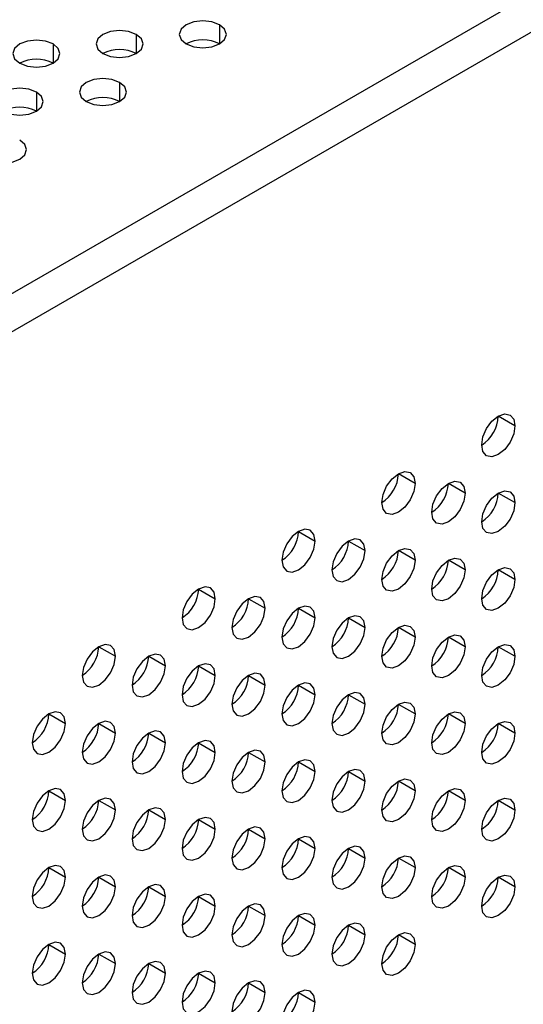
# Model space of a CAD drawing. Header units: millimetres. Extents: x 0 to 1118, y 0 to 864.
# Tile 346 of 397: x 994.58 to 996.72, y 718.08 to 722.26. Entities that reach past the tile are written whole.
import ezdxf

# ---------------------------------------------------------------- set-up
doc = ezdxf.new("R2010")
doc.units = ezdxf.units.MM

msp = doc.modelspace()

# ---------------------------------------------------------------- linework, layer by layer
at = {"color": 7, "linetype": 'Continuous', "lineweight": 25}
for p, q in [((948.5326, 694.5334), (1004.2526, 726.6999)), ((1004.3234, 726.5774), (948.6033, 694.4109)), ((996.6866, 720.5357), (996.6159, 720.5765)), ((996.2623, 720.2908), (996.1916, 720.3316)), ((996.4745, 720.2499), (996.4038, 720.2908)), ((996.6866, 720.2091), (996.6159, 720.2499)), ((995.7674, 720.0867), (995.8381, 720.0459)), ((995.9795, 720.0458), (996.0502, 720.005)), ((996.2623, 719.9642), (996.1916, 720.005)), ((996.4745, 719.9233), (996.4038, 719.9641)), ((996.6866, 719.8825), (996.6159, 719.9233)), ((995.3431, 719.8418), (995.4138, 719.8009)), ((995.5552, 719.8009), (995.6259, 719.7601)), ((995.7674, 719.7601), (995.8381, 719.7192)), ((995.9795, 719.7192), (996.0502, 719.6784)), ((996.2623, 719.6375), (996.1916, 719.6784)), ((996.4745, 719.5967), (996.4038, 719.6375)), ((994.9188, 719.5968), (994.9895, 719.556)), ((996.6866, 719.5559), (996.6159, 719.5967)), ((995.131, 719.556), (995.2017, 719.5152)), ((995.3431, 719.5151), (995.4138, 719.4743)), ((995.5552, 719.4743), (995.6259, 719.4335)), ((995.7674, 719.4334), (995.8381, 719.3926)), ((995.9795, 719.3926), (996.0502, 719.3518)), ((996.2623, 719.3109), (996.1916, 719.3517)), ((994.7067, 719.3111), (994.7774, 719.2702)), ((996.4745, 719.2701), (996.4038, 719.3109)), ((994.9188, 719.2702), (994.9895, 719.2294)), ((996.6866, 719.2292), (996.6159, 719.2701)), ((995.131, 719.2294), (995.2017, 719.1885)), ((995.3431, 719.1885), (995.4138, 719.1477)), ((995.5552, 719.1477), (995.6259, 719.1069)), ((995.7674, 719.1068), (995.8381, 719.066)), ((995.9795, 719.066), (996.0502, 719.0252)), ((996.2623, 718.9843), (996.1916, 719.0251)), ((994.7067, 718.9844), (994.7774, 718.9436)), ((996.4745, 718.9435), (996.4038, 718.9843)), ((994.9188, 718.9436), (994.9895, 718.9028)), ((996.6866, 718.9026), (996.6159, 718.9434)), ((995.131, 718.9028), (995.2017, 718.8619)), ((995.3431, 718.8619), (995.4138, 718.8211)), ((995.5552, 718.8211), (995.6259, 718.7802)), ((995.7674, 718.7802), (995.8381, 718.7394)), ((995.9795, 718.7394), (996.0502, 718.6985)), ((996.2623, 718.6577), (996.1916, 718.6985)), ((994.7067, 718.6578), (994.7774, 718.617)), ((996.4745, 718.6168), (996.4038, 718.6577)), ((994.9188, 718.617), (994.9895, 718.5762)), ((996.6866, 718.576), (996.6159, 718.6168)), ((995.131, 718.5761), (995.2017, 718.5353)), ((995.3431, 718.5353), (995.4138, 718.4945)), ((995.5552, 718.4944), (995.6259, 718.4536)), ((995.7674, 718.4536), (995.8381, 718.4128)), ((995.9795, 718.4127), (996.0502, 718.3719)), ((996.2623, 718.3311), (996.1916, 718.3719)), ((994.7067, 718.3312), (994.7774, 718.2904)), ((994.9188, 718.2904), (994.9895, 718.2495)), ((995.131, 718.2495), (995.2017, 718.2087)), ((995.3431, 718.2087), (995.4138, 718.1679)), ((995.5552, 718.1678), (995.6259, 718.127)), ((995.7674, 718.127), (995.8381, 718.0862))]:
    msp.add_line(p, q, dxfattribs=at)
at = {"color": 8, "linetype": 'Continuous', "lineweight": 25}
for p, q in [((995.4315, 722.2402), (995.4315, 722.1586)), ((995.0779, 722.1994), (995.0779, 722.1178)), ((994.7244, 722.1586), (994.7244, 722.0769)), ((995.0072, 721.9953), (995.0072, 721.9137)), ((994.6537, 721.9545), (994.6537, 721.8728))]:
    msp.add_line(p, q, dxfattribs=at)
at = {"color": 7, "linetype": 'Continuous', "lineweight": 25, "flags": 128}
for points in [[(995.4315, 722.2402), (995.399, 722.2527), (995.3608, 722.2571), (995.3225, 722.2527), (995.2901, 722.2402), (995.2684, 722.2215), (995.2608, 722.1994), (995.2684, 722.1773), (995.2901, 722.1586)], [(995.2901, 722.1586), (995.3225, 722.1461), (995.3608, 722.1417), (995.399, 722.1461), (995.4315, 722.1586), (995.4532, 722.1773), (995.4608, 722.1994), (995.4532, 722.2215), (995.4315, 722.2402)], [(995.0779, 722.1994), (995.0455, 722.2119), (995.0072, 722.2163), (994.969, 722.2119), (994.9365, 722.1994), (994.9148, 722.1807), (994.9072, 722.1586), (994.9148, 722.1365), (994.9365, 722.1178)], [(994.9365, 722.1178), (994.969, 722.1053), (995.0072, 722.1009), (995.0455, 722.1053), (995.0779, 722.1178), (995.0996, 722.1365), (995.1072, 722.1586), (995.0996, 722.1807), (995.0779, 722.1994)], [(994.7244, 722.1586), (994.6919, 722.1711), (994.6537, 722.1755), (994.6154, 722.1711), (994.583, 722.1586), (994.5613, 722.1399), (994.5537, 722.1178), (994.5613, 722.0957), (994.583, 722.0769)], [(994.583, 722.0769), (994.6154, 722.0644), (994.6537, 722.06), (994.6919, 722.0644), (994.7244, 722.0769), (994.7461, 722.0957), (994.7537, 722.1178), (994.7461, 722.1399), (994.7244, 722.1586)], [(995.0072, 721.9953), (994.9748, 722.0078), (994.9365, 722.0122), (994.8982, 722.0078), (994.8658, 721.9953), (994.8441, 721.9766), (994.8365, 721.9545), (994.8441, 721.9324), (994.8658, 721.9137)], [(994.8658, 721.9137), (994.8982, 721.9012), (994.9365, 721.8968), (994.9748, 721.9012), (995.0072, 721.9137), (995.0289, 721.9324), (995.0365, 721.9545), (995.0289, 721.9766), (995.0072, 721.9953)], [(994.6537, 721.9545), (994.6212, 721.967), (994.583, 721.9714), (994.5447, 721.967), (994.5123, 721.9545), (994.4906, 721.9358), (994.483, 721.9137), (994.4906, 721.8916), (994.5123, 721.8728)], [(994.5123, 721.8728), (994.5447, 721.8603), (994.583, 721.8559), (994.6212, 721.8603), (994.6537, 721.8728), (994.6754, 721.8916), (994.683, 721.9137), (994.6754, 721.9358), (994.6537, 721.9545)], [(994.4415, 721.6687), (994.474, 721.6562), (994.5123, 721.6518), (994.5505, 721.6562), (994.583, 721.6687), (994.6046, 721.6875), (994.6123, 721.7096), (994.6046, 721.7317), (994.583, 721.7504)], [(996.5452, 720.4541), (996.5506, 720.4884), (996.5659, 720.5238), (996.5888, 720.5547), (996.6159, 720.5765), (996.643, 720.5859), (996.6659, 720.5815), (996.6812, 720.5638), (996.6866, 720.5357)], [(996.6866, 720.5357), (996.6812, 720.5013), (996.6659, 720.466), (996.643, 720.4351), (996.6159, 720.4132), (996.5888, 720.4038), (996.5659, 720.4083), (996.5506, 720.4259), (996.5452, 720.4541)], [(996.1209, 720.2091), (996.1263, 720.2435), (996.1416, 720.2788), (996.1646, 720.3098), (996.1916, 720.3316), (996.2187, 720.341), (996.2416, 720.3366), (996.257, 720.3189), (996.2623, 720.2908)], [(996.2623, 720.2908), (996.257, 720.2564), (996.2416, 720.2211), (996.2187, 720.1901), (996.1916, 720.1683), (996.1646, 720.1589), (996.1416, 720.1634), (996.1263, 720.181), (996.1209, 720.2091)], [(996.3331, 720.1683), (996.3384, 720.2026), (996.3538, 720.238), (996.3767, 720.2689), (996.4038, 720.2908), (996.4308, 720.3002), (996.4538, 720.2957), (996.4691, 720.2781), (996.4745, 720.2499)], [(996.4745, 720.2499), (996.4691, 720.2156), (996.4538, 720.1802), (996.4308, 720.1493), (996.4038, 720.1275), (996.3767, 720.1181), (996.3538, 720.1225), (996.3384, 720.1402), (996.3331, 720.1683)], [(996.5452, 720.1274), (996.5506, 720.1618), (996.5659, 720.1971), (996.5888, 720.2281), (996.6159, 720.2499), (996.643, 720.2593), (996.6659, 720.2549), (996.6812, 720.2372), (996.6866, 720.2091)], [(996.6866, 720.2091), (996.6812, 720.1747), (996.6659, 720.1394), (996.643, 720.1084), (996.6159, 720.0866), (996.5888, 720.0772), (996.5659, 720.0817), (996.5506, 720.0993), (996.5452, 720.1274)], [(995.8381, 720.0459), (995.8327, 720.074), (995.8174, 720.0916), (995.7944, 720.0961), (995.7674, 720.0867), (995.7403, 720.0649), (995.7174, 720.0339), (995.702, 719.9986), (995.6967, 719.9642)], [(996.0502, 720.005), (996.0448, 720.0331), (996.0295, 720.0508), (996.0066, 720.0552), (995.9795, 720.0458), (995.9524, 720.024), (995.9295, 719.9931), (995.9142, 719.9577), (995.9088, 719.9234)], [(995.6967, 719.9642), (995.702, 719.9361), (995.7174, 719.9184), (995.7403, 719.914), (995.7674, 719.9234), (995.7944, 719.9452), (995.8174, 719.9762), (995.8327, 720.0115), (995.8381, 720.0459)], [(996.1209, 719.8825), (996.1263, 719.9169), (996.1416, 719.9522), (996.1646, 719.9832), (996.1916, 720.005), (996.2187, 720.0144), (996.2416, 720.0099), (996.257, 719.9923), (996.2623, 719.9642)], [(995.9088, 719.9234), (995.9142, 719.8952), (995.9295, 719.8776), (995.9524, 719.8731), (995.9795, 719.8825), (996.0066, 719.9044), (996.0295, 719.9353), (996.0448, 719.9707), (996.0502, 720.005)], [(996.3331, 719.8417), (996.3384, 719.876), (996.3538, 719.9114), (996.3767, 719.9423), (996.4038, 719.9641), (996.4308, 719.9736), (996.4538, 719.9691), (996.4691, 719.9515), (996.4745, 719.9233)], [(996.2623, 719.9642), (996.257, 719.9298), (996.2416, 719.8945), (996.2187, 719.8635), (996.1916, 719.8417), (996.1646, 719.8323), (996.1416, 719.8367), (996.1263, 719.8544), (996.1209, 719.8825)], [(996.5452, 719.8008), (996.5506, 719.8352), (996.5659, 719.8705), (996.5888, 719.9015), (996.6159, 719.9233), (996.643, 719.9327), (996.6659, 719.9283), (996.6812, 719.9106), (996.6866, 719.8825)], [(996.4745, 719.9233), (996.4691, 719.889), (996.4538, 719.8536), (996.4308, 719.8227), (996.4038, 719.8008), (996.3767, 719.7914), (996.3538, 719.7959), (996.3384, 719.8135), (996.3331, 719.8417)], [(995.4138, 719.8009), (995.4084, 719.8291), (995.3931, 719.8467), (995.3702, 719.8512), (995.3431, 719.8418), (995.316, 719.8199), (995.2931, 719.789), (995.2778, 719.7536), (995.2724, 719.7193)], [(996.6866, 719.8825), (996.6812, 719.8481), (996.6659, 719.8128), (996.643, 719.7818), (996.6159, 719.76), (996.5888, 719.7506), (996.5659, 719.755), (996.5506, 719.7727), (996.5452, 719.8008)], [(995.2724, 719.7193), (995.2778, 719.6912), (995.2931, 719.6735), (995.316, 719.6691), (995.3431, 719.6785), (995.3702, 719.7003), (995.3931, 719.7312), (995.4084, 719.7666), (995.4138, 719.8009)], [(995.6259, 719.7601), (995.6206, 719.7882), (995.6052, 719.8059), (995.5823, 719.8103), (995.5552, 719.8009), (995.5282, 719.7791), (995.5052, 719.7481), (995.4899, 719.7128), (995.4845, 719.6784)], [(995.4845, 719.6784), (995.4899, 719.6503), (995.5052, 719.6327), (995.5282, 719.6282), (995.5552, 719.6376), (995.5823, 719.6594), (995.6052, 719.6904), (995.6206, 719.7257), (995.6259, 719.7601)], [(995.8381, 719.7192), (995.8327, 719.7474), (995.8174, 719.765), (995.7944, 719.7695), (995.7674, 719.7601), (995.7403, 719.7382), (995.7174, 719.7073), (995.702, 719.672), (995.6967, 719.6376)], [(995.6967, 719.6376), (995.702, 719.6095), (995.7174, 719.5918), (995.7403, 719.5874), (995.7674, 719.5968), (995.7944, 719.6186), (995.8174, 719.6495), (995.8327, 719.6849), (995.8381, 719.7192)], [(996.0502, 719.6784), (996.0448, 719.7065), (996.0295, 719.7242), (996.0066, 719.7286), (995.9795, 719.7192), (995.9524, 719.6974), (995.9295, 719.6664), (995.9142, 719.6311), (995.9088, 719.5968)], [(995.9088, 719.5968), (995.9142, 719.5686), (995.9295, 719.551), (995.9524, 719.5465), (995.9795, 719.5559), (996.0066, 719.5778), (996.0295, 719.6087), (996.0448, 719.644), (996.0502, 719.6784)], [(996.1209, 719.5559), (996.1263, 719.5903), (996.1416, 719.6256), (996.1646, 719.6565), (996.1916, 719.6784), (996.2187, 719.6878), (996.2416, 719.6833), (996.257, 719.6657), (996.2623, 719.6375)], [(996.2623, 719.6375), (996.257, 719.6032), (996.2416, 719.5679), (996.2187, 719.5369), (996.1916, 719.5151), (996.1646, 719.5057), (996.1416, 719.5101), (996.1263, 719.5278), (996.1209, 719.5559)], [(996.3331, 719.5151), (996.3384, 719.5494), (996.3538, 719.5848), (996.3767, 719.6157), (996.4038, 719.6375), (996.4308, 719.6469), (996.4538, 719.6425), (996.4691, 719.6248), (996.4745, 719.5967)], [(994.9895, 719.556), (994.9842, 719.5842), (994.9688, 719.6018), (994.9459, 719.6063), (994.9188, 719.5968), (994.8918, 719.575), (994.8688, 719.5441), (994.8535, 719.5087), (994.8481, 719.4744)], [(996.4745, 719.5967), (996.4691, 719.5623), (996.4538, 719.527), (996.4308, 719.4961), (996.4038, 719.4742), (996.3767, 719.4648), (996.3538, 719.4693), (996.3384, 719.4869), (996.3331, 719.5151)], [(996.5452, 719.4742), (996.5506, 719.5086), (996.5659, 719.5439), (996.5888, 719.5748), (996.6159, 719.5967), (996.643, 719.6061), (996.6659, 719.6016), (996.6812, 719.584), (996.6866, 719.5559)], [(994.8481, 719.4744), (994.8535, 719.4462), (994.8688, 719.4286), (994.8918, 719.4241), (994.9188, 719.4335), (994.9459, 719.4554), (994.9688, 719.4863), (994.9842, 719.5217), (994.9895, 719.556)], [(995.2017, 719.5152), (995.1963, 719.5433), (995.181, 719.5609), (995.158, 719.5654), (995.131, 719.556), (995.1039, 719.5342), (995.081, 719.5032), (995.0656, 719.4679), (995.0603, 719.4335)], [(996.6866, 719.5559), (996.6812, 719.5215), (996.6659, 719.4862), (996.643, 719.4552), (996.6159, 719.4334), (996.5888, 719.424), (996.5659, 719.4284), (996.5506, 719.4461), (996.5452, 719.4742)], [(995.0603, 719.4335), (995.0656, 719.4054), (995.081, 719.3877), (995.1039, 719.3833), (995.131, 719.3927), (995.158, 719.4145), (995.181, 719.4455), (995.1963, 719.4808), (995.2017, 719.5152)], [(995.4138, 719.4743), (995.4084, 719.5025), (995.3931, 719.5201), (995.3702, 719.5246), (995.3431, 719.5152), (995.316, 719.4933), (995.2931, 719.4624), (995.2778, 719.427), (995.2724, 719.3927)], [(995.2724, 719.3927), (995.2778, 719.3645), (995.2931, 719.3469), (995.316, 719.3424), (995.3431, 719.3518), (995.3702, 719.3737), (995.3931, 719.4046), (995.4084, 719.44), (995.4138, 719.4743)], [(995.6259, 719.4335), (995.6206, 719.4616), (995.6052, 719.4793), (995.5823, 719.4837), (995.5552, 719.4743), (995.5282, 719.4525), (995.5052, 719.4215), (995.4899, 719.3862), (995.4845, 719.3518)], [(995.4845, 719.3518), (995.4899, 719.3237), (995.5052, 719.306), (995.5282, 719.3016), (995.5552, 719.311), (995.5823, 719.3328), (995.6052, 719.3638), (995.6206, 719.3991), (995.6259, 719.4335)], [(995.8381, 719.3926), (995.8327, 719.4208), (995.8174, 719.4384), (995.7944, 719.4429), (995.7674, 719.4335), (995.7403, 719.4116), (995.7174, 719.3807), (995.702, 719.3453), (995.6967, 719.311)], [(995.6967, 719.311), (995.702, 719.2828), (995.7174, 719.2652), (995.7403, 719.2607), (995.7674, 719.2701), (995.7944, 719.292), (995.8174, 719.3229), (995.8327, 719.3583), (995.8381, 719.3926)], [(996.0502, 719.3518), (996.0448, 719.3799), (996.0295, 719.3976), (996.0066, 719.402), (995.9795, 719.3926), (995.9524, 719.3708), (995.9295, 719.3398), (995.9142, 719.3045), (995.9088, 719.2701)], [(995.9088, 719.2701), (995.9142, 719.242), (995.9295, 719.2244), (995.9524, 719.2199), (995.9795, 719.2293), (996.0066, 719.2511), (996.0295, 719.2821), (996.0448, 719.3174), (996.0502, 719.3518)], [(996.1209, 719.2293), (996.1263, 719.2636), (996.1416, 719.299), (996.1646, 719.3299), (996.1916, 719.3518), (996.2187, 719.3612), (996.2416, 719.3567), (996.257, 719.3391), (996.2623, 719.3109)], [(994.7774, 719.2702), (994.772, 719.2984), (994.7567, 719.316), (994.7338, 719.3205), (994.7067, 719.3111), (994.6796, 719.2892), (994.6567, 719.2583), (994.6414, 719.223), (994.636, 719.1886)], [(996.2623, 719.3109), (996.257, 719.2766), (996.2416, 719.2412), (996.2187, 719.2103), (996.1916, 719.1885), (996.1646, 719.179), (996.1416, 719.1835), (996.1263, 719.2011), (996.1209, 719.2293)], [(996.3331, 719.1884), (996.3384, 719.2228), (996.3538, 719.2581), (996.3767, 719.2891), (996.4038, 719.3109), (996.4308, 719.3203), (996.4538, 719.3159), (996.4691, 719.2982), (996.4745, 719.2701)], [(994.636, 719.1886), (994.6414, 719.1605), (994.6567, 719.1428), (994.6796, 719.1384), (994.7067, 719.1478), (994.7338, 719.1696), (994.7567, 719.2005), (994.772, 719.2359), (994.7774, 719.2702)], [(994.9895, 719.2294), (994.9842, 719.2575), (994.9688, 719.2752), (994.9459, 719.2796), (994.9188, 719.2702), (994.8918, 719.2484), (994.8688, 719.2174), (994.8535, 719.1821), (994.8481, 719.1478)], [(996.4745, 719.2701), (996.4691, 719.2357), (996.4538, 719.2004), (996.4308, 719.1694), (996.4038, 719.1476), (996.3767, 719.1382), (996.3538, 719.1427), (996.3384, 719.1603), (996.3331, 719.1884)], [(996.5452, 719.1476), (996.5506, 719.1819), (996.5659, 719.2173), (996.5888, 719.2482), (996.6159, 719.2701), (996.643, 719.2795), (996.6659, 719.275), (996.6812, 719.2574), (996.6866, 719.2292)], [(994.8481, 719.1478), (994.8535, 719.1196), (994.8688, 719.102), (994.8918, 719.0975), (994.9188, 719.1069), (994.9459, 719.1288), (994.9688, 719.1597), (994.9842, 719.195), (994.9895, 719.2294)], [(995.2017, 719.1885), (995.1963, 719.2167), (995.181, 719.2343), (995.158, 719.2388), (995.131, 719.2294), (995.1039, 719.2075), (995.081, 719.1766), (995.0656, 719.1413), (995.0603, 719.1069)], [(996.6866, 719.2292), (996.6812, 719.1949), (996.6659, 719.1595), (996.643, 719.1286), (996.6159, 719.1068), (996.5888, 719.0974), (996.5659, 719.1018), (996.5506, 719.1195), (996.5452, 719.1476)], [(995.0603, 719.1069), (995.0656, 719.0788), (995.081, 719.0611), (995.1039, 719.0567), (995.131, 719.0661), (995.158, 719.0879), (995.181, 719.1189), (995.1963, 719.1542), (995.2017, 719.1885)], [(995.4138, 719.1477), (995.4084, 719.1758), (995.3931, 719.1935), (995.3702, 719.1979), (995.3431, 719.1885), (995.316, 719.1667), (995.2931, 719.1358), (995.2778, 719.1004), (995.2724, 719.0661)], [(995.2724, 719.0661), (995.2778, 719.0379), (995.2931, 719.0203), (995.316, 719.0158), (995.3431, 719.0252), (995.3702, 719.0471), (995.3931, 719.078), (995.4084, 719.1133), (995.4138, 719.1477)], [(995.6259, 719.1069), (995.6206, 719.135), (995.6052, 719.1526), (995.5823, 719.1571), (995.5552, 719.1477), (995.5282, 719.1259), (995.5052, 719.0949), (995.4899, 719.0596), (995.4845, 719.0252)], [(995.4845, 719.0252), (995.4899, 718.9971), (995.5052, 718.9794), (995.5282, 718.975), (995.5552, 718.9844), (995.5823, 719.0062), (995.6052, 719.0372), (995.6206, 719.0725), (995.6259, 719.1069)], [(995.8381, 719.066), (995.8327, 719.0941), (995.8174, 719.1118), (995.7944, 719.1162), (995.7674, 719.1068), (995.7403, 719.085), (995.7174, 719.0541), (995.702, 719.0187), (995.6967, 718.9844)], [(995.6967, 718.9844), (995.702, 718.9562), (995.7174, 718.9386), (995.7403, 718.9341), (995.7674, 718.9435), (995.7944, 718.9654), (995.8174, 718.9963), (995.8327, 719.0317), (995.8381, 719.066)], [(996.0502, 719.0252), (996.0448, 719.0533), (996.0295, 719.0709), (996.0066, 719.0754), (995.9795, 719.066), (995.9524, 719.0442), (995.9295, 719.0132), (995.9142, 718.9779), (995.9088, 718.9435)], [(995.9088, 718.9435), (995.9142, 718.9154), (995.9295, 718.8977), (995.9524, 718.8933), (995.9795, 718.9027), (996.0066, 718.9245), (996.0295, 718.9555), (996.0448, 718.9908), (996.0502, 719.0252)], [(996.1209, 718.9027), (996.1263, 718.937), (996.1416, 718.9724), (996.1646, 719.0033), (996.1916, 719.0251), (996.2187, 719.0346), (996.2416, 719.0301), (996.257, 719.0125), (996.2623, 718.9843)], [(994.7774, 718.9436), (994.772, 718.9718), (994.7567, 718.9894), (994.7338, 718.9939), (994.7067, 718.9845), (994.6796, 718.9626), (994.6567, 718.9317), (994.6414, 718.8963), (994.636, 718.862)], [(996.2623, 718.9843), (996.257, 718.95), (996.2416, 718.9146), (996.2187, 718.8837), (996.1916, 718.8618), (996.1646, 718.8524), (996.1416, 718.8569), (996.1263, 718.8745), (996.1209, 718.9027)], [(996.3331, 718.8618), (996.3384, 718.8962), (996.3538, 718.9315), (996.3767, 718.9625), (996.4038, 718.9843), (996.4308, 718.9937), (996.4538, 718.9892), (996.4691, 718.9716), (996.4745, 718.9435)], [(994.636, 718.862), (994.6414, 718.8338), (994.6567, 718.8162), (994.6796, 718.8117), (994.7067, 718.8212), (994.7338, 718.843), (994.7567, 718.8739), (994.772, 718.9093), (994.7774, 718.9436)], [(994.9895, 718.9028), (994.9842, 718.9309), (994.9688, 718.9486), (994.9459, 718.953), (994.9188, 718.9436), (994.8918, 718.9218), (994.8688, 718.8908), (994.8535, 718.8555), (994.8481, 718.8211)], [(996.4745, 718.9435), (996.4691, 718.9091), (996.4538, 718.8738), (996.4308, 718.8428), (996.4038, 718.821), (996.3767, 718.8116), (996.3538, 718.816), (996.3384, 718.8337), (996.3331, 718.8618)], [(996.5452, 718.821), (996.5506, 718.8553), (996.5659, 718.8907), (996.5888, 718.9216), (996.6159, 718.9435), (996.643, 718.9529), (996.6659, 718.9484), (996.6812, 718.9308), (996.6866, 718.9026)], [(994.8481, 718.8211), (994.8535, 718.793), (994.8688, 718.7754), (994.8918, 718.7709), (994.9188, 718.7803), (994.9459, 718.8021), (994.9688, 718.8331), (994.9842, 718.8684), (994.9895, 718.9028)], [(995.2017, 718.8619), (995.1963, 718.8901), (995.181, 718.9077), (995.158, 718.9122), (995.131, 718.9028), (995.1039, 718.8809), (995.081, 718.85), (995.0656, 718.8146), (995.0603, 718.7803)], [(996.6866, 718.9026), (996.6812, 718.8683), (996.6659, 718.8329), (996.643, 718.802), (996.6159, 718.7801), (996.5888, 718.7707), (996.5659, 718.7752), (996.5506, 718.7928), (996.5452, 718.821)], [(995.0603, 718.7803), (995.0656, 718.7522), (995.081, 718.7345), (995.1039, 718.7301), (995.131, 718.7395), (995.158, 718.7613), (995.181, 718.7922), (995.1963, 718.8276), (995.2017, 718.8619)], [(995.4138, 718.8211), (995.4084, 718.8492), (995.3931, 718.8669), (995.3702, 718.8713), (995.3431, 718.8619), (995.316, 718.8401), (995.2931, 718.8091), (995.2778, 718.7738), (995.2724, 718.7394)], [(995.2724, 718.7394), (995.2778, 718.7113), (995.2931, 718.6937), (995.316, 718.6892), (995.3431, 718.6986), (995.3702, 718.7204), (995.3931, 718.7514), (995.4084, 718.7867), (995.4138, 718.8211)], [(995.6259, 718.7802), (995.6206, 718.8084), (995.6052, 718.826), (995.5823, 718.8305), (995.5552, 718.8211), (995.5282, 718.7992), (995.5052, 718.7683), (995.4899, 718.733), (995.4845, 718.6986)], [(995.4845, 718.6986), (995.4899, 718.6705), (995.5052, 718.6528), (995.5282, 718.6484), (995.5552, 718.6578), (995.5823, 718.6796), (995.6052, 718.7105), (995.6206, 718.7459), (995.6259, 718.7802)], [(995.8381, 718.7394), (995.8327, 718.7675), (995.8174, 718.7852), (995.7944, 718.7896), (995.7674, 718.7802), (995.7403, 718.7584), (995.7174, 718.7274), (995.702, 718.6921), (995.6967, 718.6577)], [(995.6967, 718.6577), (995.702, 718.6296), (995.7174, 718.612), (995.7403, 718.6075), (995.7674, 718.6169), (995.7944, 718.6388), (995.8174, 718.6697), (995.8327, 718.705), (995.8381, 718.7394)], [(996.0502, 718.6985), (996.0448, 718.7267), (996.0295, 718.7443), (996.0066, 718.7488), (995.9795, 718.7394), (995.9524, 718.7175), (995.9295, 718.6866), (995.9142, 718.6513), (995.9088, 718.6169)], [(995.9088, 718.6169), (995.9142, 718.5888), (995.9295, 718.5711), (995.9524, 718.5667), (995.9795, 718.5761), (996.0066, 718.5979), (996.0295, 718.6288), (996.0448, 718.6642), (996.0502, 718.6985)], [(996.1209, 718.5761), (996.1263, 718.6104), (996.1416, 718.6458), (996.1646, 718.6767), (996.1916, 718.6985), (996.2187, 718.7079), (996.2416, 718.7035), (996.257, 718.6858), (996.2623, 718.6577)], [(994.7774, 718.617), (994.772, 718.6451), (994.7567, 718.6628), (994.7338, 718.6672), (994.7067, 718.6578), (994.6796, 718.636), (994.6567, 718.6051), (994.6414, 718.5697), (994.636, 718.5354)], [(996.2623, 718.6577), (996.257, 718.6233), (996.2416, 718.588), (996.2187, 718.5571), (996.1916, 718.5352), (996.1646, 718.5258), (996.1416, 718.5303), (996.1263, 718.5479), (996.1209, 718.5761)], [(996.3331, 718.5352), (996.3384, 718.5696), (996.3538, 718.6049), (996.3767, 718.6358), (996.4038, 718.6577), (996.4308, 718.6671), (996.4538, 718.6626), (996.4691, 718.645), (996.4745, 718.6168)], [(994.636, 718.5354), (994.6414, 718.5072), (994.6567, 718.4896), (994.6796, 718.4851), (994.7067, 718.4945), (994.7338, 718.5164), (994.7567, 718.5473), (994.772, 718.5827), (994.7774, 718.617)], [(994.9895, 718.5762), (994.9842, 718.6043), (994.9688, 718.6219), (994.9459, 718.6264), (994.9188, 718.617), (994.8918, 718.5952), (994.8688, 718.5642), (994.8535, 718.5289), (994.8481, 718.4945)], [(996.4745, 718.6168), (996.4691, 718.5825), (996.4538, 718.5472), (996.4308, 718.5162), (996.4038, 718.4944), (996.3767, 718.485), (996.3538, 718.4894), (996.3384, 718.5071), (996.3331, 718.5352)], [(996.5452, 718.4944), (996.5506, 718.5287), (996.5659, 718.5641), (996.5888, 718.595), (996.6159, 718.6168), (996.643, 718.6262), (996.6659, 718.6218), (996.6812, 718.6041), (996.6866, 718.576)], [(994.8481, 718.4945), (994.8535, 718.4664), (994.8688, 718.4487), (994.8918, 718.4443), (994.9188, 718.4537), (994.9459, 718.4755), (994.9688, 718.5065), (994.9842, 718.5418), (994.9895, 718.5762)], [(995.2017, 718.5353), (995.1963, 718.5635), (995.181, 718.5811), (995.158, 718.5856), (995.131, 718.5761), (995.1039, 718.5543), (995.081, 718.5234), (995.0656, 718.488), (995.0603, 718.4537)], [(996.6866, 718.576), (996.6812, 718.5416), (996.6659, 718.5063), (996.643, 718.4754), (996.6159, 718.4535), (996.5888, 718.4441), (996.5659, 718.4486), (996.5506, 718.4662), (996.5452, 718.4944)], [(995.0603, 718.4537), (995.0656, 718.4255), (995.081, 718.4079), (995.1039, 718.4034), (995.131, 718.4128), (995.158, 718.4347), (995.181, 718.4656), (995.1963, 718.501), (995.2017, 718.5353)], [(995.4138, 718.4945), (995.4084, 718.5226), (995.3931, 718.5403), (995.3702, 718.5447), (995.3431, 718.5353), (995.316, 718.5135), (995.2931, 718.4825), (995.2778, 718.4472), (995.2724, 718.4128)], [(995.6259, 718.4536), (995.6206, 718.4818), (995.6052, 718.4994), (995.5823, 718.5039), (995.5552, 718.4945), (995.5282, 718.4726), (995.5052, 718.4417), (995.4899, 718.4063), (995.4845, 718.372)], [(995.2724, 718.4128), (995.2778, 718.3847), (995.2931, 718.367), (995.316, 718.3626), (995.3431, 718.372), (995.3702, 718.3938), (995.3931, 718.4248), (995.4084, 718.4601), (995.4138, 718.4945)], [(995.8381, 718.4128), (995.8327, 718.4409), (995.8174, 718.4586), (995.7944, 718.463), (995.7674, 718.4536), (995.7403, 718.4318), (995.7174, 718.4008), (995.702, 718.3655), (995.6967, 718.3311)], [(995.4845, 718.372), (995.4899, 718.3438), (995.5052, 718.3262), (995.5282, 718.3217), (995.5552, 718.3311), (995.5823, 718.353), (995.6052, 718.3839), (995.6206, 718.4193), (995.6259, 718.4536)], [(996.0502, 718.3719), (996.0448, 718.4001), (996.0295, 718.4177), (996.0066, 718.4222), (995.9795, 718.4128), (995.9524, 718.3909), (995.9295, 718.36), (995.9142, 718.3246), (995.9088, 718.2903)], [(995.6967, 718.3311), (995.702, 718.303), (995.7174, 718.2854), (995.7403, 718.2809), (995.7674, 718.2903), (995.7944, 718.3121), (995.8174, 718.3431), (995.8327, 718.3784), (995.8381, 718.4128)], [(996.1209, 718.2494), (996.1263, 718.2838), (996.1416, 718.3191), (996.1646, 718.3501), (996.1916, 718.3719), (996.2187, 718.3813), (996.2416, 718.3769), (996.257, 718.3592), (996.2623, 718.3311)], [(994.7774, 718.2904), (994.772, 718.3185), (994.7567, 718.3362), (994.7338, 718.3406), (994.7067, 718.3312), (994.6796, 718.3094), (994.6567, 718.2784), (994.6414, 718.2431), (994.636, 718.2088)], [(995.9088, 718.2903), (995.9142, 718.2621), (995.9295, 718.2445), (995.9524, 718.24), (995.9795, 718.2495), (996.0066, 718.2713), (996.0295, 718.3022), (996.0448, 718.3376), (996.0502, 718.3719)], [(994.9895, 718.2495), (994.9842, 718.2777), (994.9688, 718.2953), (994.9459, 718.2998), (994.9188, 718.2904), (994.8918, 718.2685), (994.8688, 718.2376), (994.8535, 718.2023), (994.8481, 718.1679)], [(996.2623, 718.3311), (996.257, 718.2967), (996.2416, 718.2614), (996.2187, 718.2304), (996.1916, 718.2086), (996.1646, 718.1992), (996.1416, 718.2037), (996.1263, 718.2213), (996.1209, 718.2494)], [(994.636, 718.2088), (994.6414, 718.1806), (994.6567, 718.163), (994.6796, 718.1585), (994.7067, 718.1679), (994.7338, 718.1898), (994.7567, 718.2207), (994.772, 718.256), (994.7774, 718.2904)], [(995.2017, 718.2087), (995.1963, 718.2368), (995.181, 718.2545), (995.158, 718.2589), (995.131, 718.2495), (995.1039, 718.2277), (995.081, 718.1968), (995.0656, 718.1614), (995.0603, 718.1271)], [(994.8481, 718.1679), (994.8535, 718.1398), (994.8688, 718.1221), (994.8918, 718.1177), (994.9188, 718.1271), (994.9459, 718.1489), (994.9688, 718.1799), (994.9842, 718.2152), (994.9895, 718.2495)], [(995.4138, 718.1679), (995.4084, 718.196), (995.3931, 718.2136), (995.3702, 718.2181), (995.3431, 718.2087), (995.316, 718.1868), (995.2931, 718.1559), (995.2778, 718.1206), (995.2724, 718.0862)], [(995.0603, 718.1271), (995.0656, 718.0989), (995.081, 718.0813), (995.1039, 718.0768), (995.131, 718.0862), (995.158, 718.1081), (995.181, 718.139), (995.1963, 718.1743), (995.2017, 718.2087)], [(995.6259, 718.127), (995.6206, 718.1551), (995.6052, 718.1728), (995.5823, 718.1772), (995.5552, 718.1678), (995.5282, 718.146), (995.5052, 718.1151), (995.4899, 718.0797), (995.4845, 718.0454)], [(995.2724, 718.0862), (995.2778, 718.0581), (995.2931, 718.0404), (995.316, 718.036), (995.3431, 718.0454), (995.3702, 718.0672), (995.3931, 718.0982), (995.4084, 718.1335), (995.4138, 718.1679)], [(995.4845, 718.0454), (995.4899, 718.0172), (995.5052, 717.9996), (995.5282, 717.9951), (995.5552, 718.0045), (995.5823, 718.0264), (995.6052, 718.0573), (995.6206, 718.0926), (995.6259, 718.127)], [(995.8381, 718.0862), (995.8327, 718.1143), (995.8174, 718.1319), (995.7944, 718.1364), (995.7674, 718.127), (995.7403, 718.1052), (995.7174, 718.0742), (995.702, 718.0389), (995.6967, 718.0045)], [(995.6967, 718.0045), (995.702, 717.9764), (995.7174, 717.9587), (995.7403, 717.9543), (995.7674, 717.9637), (995.7944, 717.9855), (995.8174, 718.0165), (995.8327, 718.0518), (995.8381, 718.0862)]]:
    msp.add_lwpolyline(points, dxfattribs=at)
at = {"color": 7, "linetype": 'Continuous', "lineweight": 25}
for centre, start, end in [((995.3608, 722.0221), 62.61, 117.3846), ((995.0072, 721.9813), 62.61, 117.3846), ((994.6537, 721.9405), 62.61, 117.3846), ((994.9365, 721.7772), 62.61, 117.3846), ((994.583, 721.7364), 62.61, 117.3846), ((996.4624, 720.5835), 302.6055, 357.3945), ((996.0381, 720.3386), 302.6055, 357.3945), ((996.2502, 720.2977), 302.6055, 357.3945), ((996.4624, 720.2569), 302.6055, 357.3945), ((995.6138, 720.0937), 302.6055, 357.3945), ((995.826, 720.0528), 302.6055, 357.3945), ((996.0381, 720.012), 302.6055, 357.3945), ((996.2502, 719.9711), 302.6055, 357.3945), ((996.4624, 719.9303), 302.6055, 357.3945), ((995.1896, 719.8487), 302.6055, 357.3945), ((995.4017, 719.8079), 302.6055, 357.3945), ((995.6138, 719.767), 302.6055, 357.3945), ((995.826, 719.7262), 302.6055, 357.3945), ((996.0381, 719.6854), 302.6055, 357.3945), ((996.2502, 719.6445), 302.6055, 357.3945), ((994.7653, 719.6038), 302.6055, 357.3945), ((996.4624, 719.6037), 302.6055, 357.3945), ((994.9774, 719.563), 302.6055, 357.3945), ((995.1896, 719.5221), 302.6055, 357.3945), ((995.4017, 719.4813), 302.6055, 357.3945), ((995.6138, 719.4404), 302.6055, 357.3945), ((995.826, 719.3996), 302.6055, 357.3945), ((996.0381, 719.3587), 302.6055, 357.3945), ((994.5532, 719.318), 302.6055, 357.3945), ((996.2502, 719.3179), 302.6055, 357.3945), ((994.7653, 719.2772), 302.6055, 357.3945), ((996.4624, 719.277), 302.6055, 357.3945), ((994.9774, 719.2364), 302.6055, 357.3945), ((995.1896, 719.1955), 302.6055, 357.3945), ((995.4017, 719.1547), 302.6055, 357.3945), ((995.6138, 719.1138), 302.6055, 357.3945), ((995.826, 719.073), 302.6055, 357.3945), ((996.0381, 719.0321), 302.6055, 357.3945), ((994.5532, 718.9914), 302.6055, 357.3945), ((996.2502, 718.9913), 302.6055, 357.3945), ((994.7653, 718.9506), 302.6055, 357.3945), ((996.4624, 718.9504), 302.6055, 357.3945), ((994.9774, 718.9097), 302.6055, 357.3945), ((995.1896, 718.8689), 302.6055, 357.3945), ((995.4017, 718.828), 302.6055, 357.3945), ((995.6138, 718.7872), 302.6055, 357.3945), ((995.826, 718.7464), 302.6055, 357.3945), ((996.0381, 718.7055), 302.6055, 357.3945), ((994.5532, 718.6648), 302.6055, 357.3945), ((996.2502, 718.6647), 302.6055, 357.3945), ((994.7653, 718.624), 302.6055, 357.3945), ((996.4624, 718.6238), 302.6055, 357.3945), ((994.9774, 718.5831), 302.6055, 357.3945), ((995.1896, 718.5423), 302.6055, 357.3945), ((995.4017, 718.5014), 302.6055, 357.3945), ((995.6138, 718.4606), 302.6055, 357.3945), ((995.826, 718.4197), 302.6055, 357.3945), ((996.0381, 718.3789), 302.6055, 357.3945), ((994.5532, 718.3382), 302.6055, 357.3945), ((994.7653, 718.2974), 302.6055, 357.3945), ((994.9774, 718.2565), 302.6055, 357.3945), ((995.1896, 718.2157), 302.6055, 357.3945), ((995.4017, 718.1748), 302.6055, 357.3945), ((995.6138, 718.134), 302.6055, 357.3945)]:
    msp.add_arc(centre, 0.1537, start, end, dxfattribs=at)

doc.saveas('drawing.dxf')
